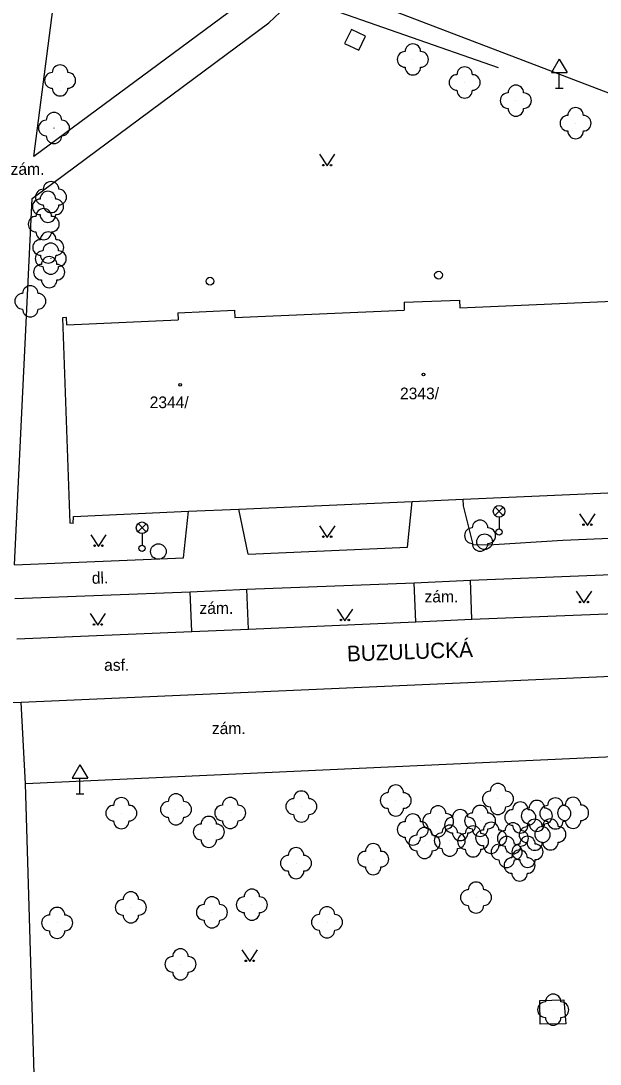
# Model space of a CAD drawing. Extents: x -737812 to -729375, y -1123000 to -1115500.
# Drawn here: x -736463.3 to -736426.1, y -1118580.8 to -1118513.7 of the extents above; entities that cross this region are included whole.
import ezdxf

# ---------------------------------------------------------------- set-up
doc = ezdxf.new("R2010")
doc.units = 0
for name, color, linetype in [('Doplněk polohopisu', 7, 'Continuous'), ('Doplňkové značky', 7, 'Continuous'), ('Hranice - ploty_ zdi', 7, 'Continuous'), ('Komunikace', 7, 'Continuous'), ('Názvy ulic_ silnic_ žel_', 7, 'Continuous'), ('Pomocné popisy', 7, 'Continuous'), ('Povr_ zn_ inž_ sítí - el_', 7, 'Continuous'), ('Povr_ zn_ inž_ sítí - kan_', 7, 'Continuous'), ('Povr_ zn_ inž_ sítí - ner_', 7, 'Continuous'), ('Povr_ zn_ inž_ sítí - vod_', 7, 'Continuous'), ('Stavební objekty', 7, 'Continuous'), ('Zeleň', 7, 'Continuous'), ('Značky druhů budov', 7, 'Continuous'), ('Značky druhů pozemků', 7, 'Continuous'), ('Čísla popisná', 7, 'Continuous')]:
    doc.layers.add(name, color=color, linetype=linetype)

msp = doc.modelspace()

# ---------------------------------------------------------------- linework, layer by layer
at = {"layer": 'Doplněk polohopisu'}
for p, q in [((-736437.93, -1118552.34), (-736438.04, -1118549.82)), ((-736452.32, -1118552.95), (-736452.43, -1118550.41)), ((-736429.96, -1118576.68), (-736428.41, -1118576.64)), ((-736429.93, -1118578.19), (-736429.96, -1118576.68)), ((-736428.41, -1118576.64), (-736428.28, -1118578.17)), ((-736428.28, -1118578.17), (-736429.93, -1118578.19))]:
    msp.add_line(p, q, dxfattribs=at)
for points in [[(-736449, -1118512.44), (-736462.49, -1118522.41), (-736460.25, -1118505.18)], [(-736463.73, -1118548.67), (-736462.59, -1118525.11), (-736447.38, -1118513.82), (-736446.66, -1118513.14), (-736445.24, -1118510.8)], [(-736434.86, -1118544.88), (-736434.88, -1118544.44)], [(-736452.86, -1118548.22), (-736452.54, -1118545.21)], [(-736448.7, -1118547.99), (-736449.3, -1118545.08)], [(-736438.46, -1118547.52), (-736438.16, -1118544.59)], [(-736434.25, -1118547.36), (-736434.86, -1118544.88)], [(-736433.25, -1118547.38), (-736428.49, -1118547.09)], [(-736428.49, -1118547.09), (-736420.41, -1118546.74)], [(-736448.7, -1118547.99), (-736438.46, -1118547.52)], [(-736434.25, -1118547.36), (-736433.25, -1118547.38)], [(-736463.73, -1118548.67), (-736452.86, -1118548.22)], [(-736434.42, -1118549.66), (-736426.93, -1118549.36), (-736420.08, -1118549.08)], [(-736448.79, -1118550.22), (-736438.04, -1118549.82)], [(-736438.04, -1118549.82), (-736434.42, -1118549.66)], [(-736434.32, -1118552.17), (-736434.42, -1118549.66)], [(-736463.7, -1118550.82), (-736452.43, -1118550.41)], [(-736452.43, -1118550.41), (-736448.79, -1118550.22)], [(-736448.68, -1118552.8), (-736448.79, -1118550.22)], [(-736394.93, -1118554.55), (-736394.74, -1118559.69), (-736404.38, -1118560.07), (-736404.45, -1118557.98), (-736408.57, -1118558.15), (-736408.47, -1118560.25), (-736463.03, -1118562.74), (-736463.31, -1118557.49)], [(-736462.22, -1118589.28), (-736463.03, -1118562.74)]]:
    msp.add_lwpolyline(points, dxfattribs=at)
at = {"layer": 'Doplňkové značky'}
for p, q in [((-736428.71, -1118516.154), (-736429.21, -1118517.02)), ((-736428.71, -1118516.154), (-736428.21, -1118517.02)), ((-736429.21, -1118517.02), (-736428.21, -1118517.02)), ((-736428.71, -1118518.02), (-736428.71, -1118517.02)), ((-736428.96, -1118518.02), (-736428.46, -1118518.02)), ((-736459.52, -1118561.524), (-736460.02, -1118562.39)), ((-736459.52, -1118561.524), (-736459.02, -1118562.39)), ((-736460.02, -1118562.39), (-736459.02, -1118562.39)), ((-736459.52, -1118563.39), (-736459.52, -1118562.39)), ((-736459.77, -1118563.39), (-736459.27, -1118563.39))]:
    msp.add_line(p, q, dxfattribs=at)
at = {"layer": 'Hranice - ploty_ zdi'}
msp.add_lwpolyline([(-736444.67, -1118512.49), (-736432.63, -1118516.69)], dxfattribs=at)
at = {"layer": 'Komunikace'}
for p, q in [((-736434.32, -1118552.17), (-736419.95, -1118551.58)), ((-736448.68, -1118552.8), (-736437.93, -1118552.34)), ((-736463.58, -1118553.42), (-736452.32, -1118552.95))]:
    msp.add_line(p, q, dxfattribs=at)
for points in [[(-736393.1, -1118519.49), (-736395.17, -1118519.13), (-736397.19, -1118519.07), (-736421.7, -1118519.8), (-736445.24, -1118510.8)], [(-736437.93, -1118552.34), (-736434.32, -1118552.17)], [(-736452.32, -1118552.95), (-736448.68, -1118552.8)], [(-736463.31, -1118557.49), (-736408.82, -1118555.09), (-736394.93, -1118554.55)], [(-736465.51, -1118557.57), (-736463.31, -1118557.49)]]:
    msp.add_lwpolyline(points, dxfattribs=at)
at = {"layer": 'Povr_ zn_ inž_ sítí - el_'}
for p, q in [((-736432.844, -1118545.488), (-736432.316, -1118544.96)), ((-736432.308, -1118545.485), (-736432.836, -1118544.956)), ((-736432.58, -1118545.6), (-736432.58, -1118546.35)), ((-736455.794, -1118546.548), (-736455.266, -1118546.02)), ((-736455.258, -1118546.545), (-736455.786, -1118546.016)), ((-736455.53, -1118546.66), (-736455.53, -1118547.41))]:
    msp.add_line(p, q, dxfattribs=at)
for centre, radius in [((-736432.58, -1118545.225), 0.375), ((-736455.53, -1118546.285), 0.375), ((-736432.58, -1118546.55), 0.2), ((-736455.53, -1118547.61), 0.2)]:
    msp.add_circle(centre, radius, dxfattribs=at)
at = {"layer": 'Povr_ zn_ inž_ sítí - kan_'}
for centre in [(-736433.51, -1118547.18), (-736454.48, -1118547.81)]:
    msp.add_circle(centre, 0.5, dxfattribs=at)
at = {"layer": 'Povr_ zn_ inž_ sítí - ner_'}
for p, q in [((-736442.075, -1118514.243), (-736442.507, -1118515.145)), ((-736441.173, -1118514.675), (-736442.075, -1118514.243)), ((-736441.605, -1118515.577), (-736441.173, -1118514.675)), ((-736442.507, -1118515.145), (-736441.605, -1118515.577))]:
    msp.add_line(p, q, dxfattribs=at)
at = {"layer": 'Povr_ zn_ inž_ sítí - vod_'}
for centre in [(-736436.47, -1118530.04), (-736451.16, -1118530.43)]:
    msp.add_circle(centre, 0.25, dxfattribs=at)
at = {"layer": 'Stavební objekty'}
for points in [[(-736438.69, -1118531.78), (-736435.12, -1118531.64)], [(-736438.69, -1118531.78), (-736438.67, -1118532.29)], [(-736435.12, -1118531.64), (-736435.1, -1118532.14)], [(-736435.1, -1118532.14), (-736420.82, -1118531.51)], [(-736453.22, -1118532.47), (-736449.58, -1118532.29)], [(-736453.22, -1118532.47), (-736453.2, -1118532.92)], [(-736449.58, -1118532.29), (-736449.56, -1118532.77)], [(-736449.56, -1118532.77), (-736438.67, -1118532.29)], [(-736460.39, -1118532.77), (-736460.64, -1118532.78)], [(-736460.64, -1118532.78), (-736460.17, -1118545.99)], [(-736460.37, -1118533.24), (-736460.39, -1118532.77)], [(-736460.37, -1118533.24), (-736453.2, -1118532.92)], [(-736459.93, -1118545.55), (-736452.54, -1118545.21), (-736449.3, -1118545.08), (-736438.16, -1118544.59), (-736434.88, -1118544.44), (-736420.18, -1118543.79), (-736416.88, -1118543.64), (-736405.81, -1118543.15), (-736402.48, -1118543), (-736397.85, -1118542.8)], [(-736459.95, -1118546), (-736459.93, -1118545.55)], [(-736459.95, -1118546), (-736460.17, -1118545.99)]]:
    msp.add_lwpolyline(points, dxfattribs=at)
at = {"layer": 'Zeleň'}
for centre in [(-736438.12, -1118516.17), (-736460.8, -1118517.52), (-736434.79, -1118517.65), (-736431.5, -1118518.82), (-736427.66, -1118520.27), (-736461.19, -1118520.58), (-736461.38, -1118525.02), (-736461.58, -1118525.65), (-736461.85, -1118526.76), (-736461.56, -1118528.26), (-736461.4, -1118528.98), (-736461.5, -1118529.85), (-736462.71, -1118531.72), (-736433.8, -1118546.79), (-736439.22, -1118563.82), (-736432.65, -1118563.72), (-736456.86, -1118564.63), (-736453.35, -1118564.39), (-736449.86, -1118564.62), (-736445.29, -1118564.21), (-736428.96, -1118564.65), (-736427.82, -1118564.61), (-736436.5, -1118565.16), (-736433.8, -1118565.13), (-736431.21, -1118564.91), (-736430.15, -1118564.81), (-736451.24, -1118565.84), (-736438.12, -1118565.68), (-736435.08, -1118565.4), (-736430.29, -1118566.02), (-736429.28, -1118566), (-736437.37, -1118566.55), (-736435.75, -1118566.4), (-736434.25, -1118566.45), (-736433.09, -1118566.22), (-736431.69, -1118566.25), (-736432.09, -1118567.13), (-736430.75, -1118567.12), (-736445.63, -1118567.85), (-736440.67, -1118567.59), (-736431.26, -1118568), (-736456.25, -1118570.69), (-736448.47, -1118570.52), (-736434.06, -1118570.06), (-736451.04, -1118571.01), (-736460.99, -1118571.69), (-736443.64, -1118571.65), (-736453.06, -1118574.35), (-736429.1, -1118577.27)]:
    msp.add_circle(centre, 0.0005, dxfattribs=at)
for centre, start, end in [((-736438.62, -1118516.17), 89.99999, 269.99999), ((-736438.12, -1118515.67), 360, 179.99999), ((-736437.62, -1118516.17), 270, 89.99999), ((-736461.3, -1118517.52), 89.99999, 269.99999), ((-736460.8, -1118517.02), 360, 179.99999), ((-736460.3, -1118517.52), 270, 89.99999), ((-736438.12, -1118516.67), 179.99999, 359.99999), ((-736434.79, -1118517.15), 360, 179.99999), ((-736435.29, -1118517.65), 89.99999, 269.99999), ((-736434.29, -1118517.65), 270, 89.99999), ((-736460.8, -1118518.02), 179.99999, 359.99999), ((-736434.79, -1118518.15), 179.99999, 359.99999), ((-736432, -1118518.82), 89.99999, 269.99999), ((-736431.5, -1118518.32), 360, 179.99999), ((-736431, -1118518.82), 270, 89.99999), ((-736461.19, -1118520.08), 360, 179.99999), ((-736431.5, -1118519.32), 179.99999, 359.99999), ((-736427.66, -1118519.77), 360, 179.99999), ((-736461.69, -1118520.58), 89.99999, 269.99999), ((-736460.69, -1118520.58), 270, 89.99999), ((-736428.16, -1118520.27), 89.99999, 269.99999), ((-736427.16, -1118520.27), 270, 89.99999), ((-736461.19, -1118521.08), 179.99999, 359.99999), ((-736427.66, -1118520.77), 179.99999, 359.99999), ((-736461.38, -1118524.52), 360, 179.99999), ((-736461.88, -1118525.02), 89.99999, 269.99999), ((-736461.58, -1118525.15), 360, 179.99999), ((-736460.88, -1118525.02), 270, 89.99999), ((-736462.08, -1118525.65), 89.99999, 269.99999), ((-736461.85, -1118526.26), 360, 179.99999), ((-736461.38, -1118525.52), 179.99999, 359.99999), ((-736461.08, -1118525.65), 270, 89.99999), ((-736462.35, -1118526.76), 89.99999, 269.99999), ((-736461.58, -1118526.15), 179.99999, 359.99999), ((-736461.35, -1118526.76), 270, 89.99999), ((-736462.06, -1118528.26), 89.99999, 269.99999), ((-736461.85, -1118527.26), 179.99999, 359.99999), ((-736461.56, -1118527.76), 360, 179.99999), ((-736461.06, -1118528.26), 270, 89.99999), ((-736461.4, -1118528.48), 360, 179.99999), ((-736461.9, -1118528.98), 89.99999, 269.99999), ((-736461.56, -1118528.76), 179.99999, 359.99999), ((-736461.5, -1118529.35), 360, 179.99999), ((-736460.9, -1118528.98), 270, 89.99999), ((-736462, -1118529.85), 89.99999, 269.99999), ((-736461.4, -1118529.48), 179.99999, 359.99999), ((-736461, -1118529.85), 270, 89.99999), ((-736461.5, -1118530.35), 179.99999, 359.99999), ((-736462.71, -1118531.22), 360, 179.99999), ((-736463.21, -1118531.72), 89.99999, 269.99999), ((-736462.21, -1118531.72), 270, 89.99999), ((-736462.71, -1118532.22), 179.99999, 359.99999), ((-736433.8, -1118546.29), 360, 179.99999), ((-736434.3, -1118546.79), 89.99999, 269.99999), ((-736433.3, -1118546.79), 270, 89.99999), ((-736433.8, -1118547.29), 179.99999, 359.99999), ((-736445.29, -1118563.71), 360, 179.99999), ((-736439.72, -1118563.82), 89.99999, 269.99999), ((-736439.22, -1118563.32), 360, 179.99999), ((-736438.72, -1118563.82), 270, 89.99999), ((-736433.15, -1118563.72), 89.99999, 269.99999), ((-736432.65, -1118563.22), 360, 179.99999), ((-736432.15, -1118563.72), 270, 89.99999), ((-736456.86, -1118564.13), 360, 179.99999), ((-736453.85, -1118564.39), 89.99999, 269.99999), ((-736453.35, -1118563.89), 360, 179.99999), ((-736452.85, -1118564.39), 270, 89.99999), ((-736449.86, -1118564.12), 360, 179.99999), ((-736445.79, -1118564.21), 89.99999, 269.99999), ((-736444.79, -1118564.21), 270, 89.99999), ((-736431.21, -1118564.41), 360, 179.99999), ((-736430.15, -1118564.31), 360, 179.99999), ((-736428.96, -1118564.15), 360, 179.99999), ((-736427.82, -1118564.11), 360, 179.99999), ((-736457.36, -1118564.63), 89.99999, 269.99999), ((-736456.36, -1118564.63), 270, 89.99999), ((-736450.36, -1118564.62), 89.99999, 269.99999), ((-736449.36, -1118564.62), 270, 89.99999), ((-736439.22, -1118564.32), 179.99999, 359.99999), ((-736438.12, -1118565.18), 360, 179.99999), ((-736437, -1118565.16), 89.99999, 269.99999), ((-736436.5, -1118564.66), 360, 179.99999), ((-736436, -1118565.16), 270, 89.99999), ((-736435.08, -1118564.9), 360, 179.99999), ((-736434.3, -1118565.13), 89.99999, 269.99999), ((-736433.8, -1118564.63), 360, 179.99999), ((-736433.3, -1118565.13), 270, 89.99999), ((-736432.65, -1118564.22), 179.99999, 359.99999), ((-736431.71, -1118564.91), 89.99999, 269.99999), ((-736430.65, -1118564.81), 89.99999, 269.99999), ((-736430.71, -1118564.91), 270, 89.99999), ((-736429.46, -1118564.65), 89.99999, 269.99999), ((-736429.65, -1118564.81), 270, 89.99999), ((-736428.32, -1118564.61), 89.99999, 269.99999), ((-736428.46, -1118564.65), 270, 89.99999), ((-736427.32, -1118564.61), 270, 89.99999), ((-736456.86, -1118565.13), 179.99999, 359.99999), ((-736453.35, -1118564.89), 179.99999, 359.99999), ((-736451.74, -1118565.84), 89.99999, 269.99999), ((-736451.24, -1118565.34), 360, 179.99999), ((-736450.74, -1118565.84), 270, 89.99999), ((-736449.86, -1118565.12), 179.99999, 359.99999), ((-736445.29, -1118564.71), 179.99999, 359.99999), ((-736438.62, -1118565.68), 89.99999, 269.99999), ((-736437.62, -1118565.68), 270, 89.99999), ((-736435.58, -1118565.4), 89.99999, 269.99999), ((-736434.58, -1118565.4), 270, 89.99999), ((-736433.09, -1118565.72), 360, 179.99999), ((-736431.69, -1118565.75), 360, 179.99999), ((-736430.29, -1118565.52), 360, 179.99999), ((-736430.15, -1118565.31), 179.99999, 359.99999), ((-736429.28, -1118565.5), 360, 179.99999), ((-736428.96, -1118565.15), 179.99999, 359.99999), ((-736427.82, -1118565.11), 179.99999, 359.99999), ((-736437.37, -1118566.05), 360, 179.99999), ((-736436.5, -1118565.66), 179.99999, 359.99999), ((-736436.25, -1118566.4), 89.99999, 269.99999), ((-736435.75, -1118565.9), 360, 179.99999), ((-736435.08, -1118565.9), 179.99999, 359.99999), ((-736435.25, -1118566.4), 270, 89.99999), ((-736434.75, -1118566.45), 89.99999, 269.99999), ((-736434.25, -1118565.95), 360, 179.99999), ((-736433.8, -1118565.63), 179.99999, 359.99999), ((-736433.59, -1118566.22), 89.99999, 269.99999), ((-736433.75, -1118566.45), 270, 89.99999), ((-736432.19, -1118566.25), 89.99999, 269.99999), ((-736432.59, -1118566.22), 270, 89.99999), ((-736431.21, -1118565.41), 179.99999, 359.99999), ((-736430.79, -1118566.02), 89.99999, 269.99999), ((-736431.19, -1118566.25), 270, 89.99999), ((-736429.78, -1118566), 89.99999, 269.99999), ((-736429.79, -1118566.02), 270, 89.99999), ((-736428.78, -1118566), 270, 89.99999), ((-736451.24, -1118566.34), 179.99999, 359.99999), ((-736440.67, -1118567.09), 360, 179.99999), ((-736438.12, -1118566.18), 179.99999, 359.99999), ((-736437.87, -1118566.55), 89.99999, 269.99999), ((-736436.87, -1118566.55), 270, 89.99999), ((-736432.59, -1118567.13), 89.99999, 269.99999), ((-736432.09, -1118566.63), 360, 179.99999), ((-736431.25, -1118567.12), 89.99999, 269.99999), ((-736431.59, -1118567.13), 270, 89.99999), ((-736430.75, -1118566.62), 360, 179.99999), ((-736430.29, -1118566.52), 179.99999, 359.99999), ((-736430.25, -1118567.12), 270, 89.99999), ((-736429.28, -1118566.5), 179.99999, 359.99999), ((-736446.13, -1118567.85), 89.99999, 269.99999), ((-736445.63, -1118567.35), 360, 179.99999), ((-736445.13, -1118567.85), 270, 89.99999), ((-736441.17, -1118567.59), 89.99999, 269.99999), ((-736440.17, -1118567.59), 270, 89.99999), ((-736437.37, -1118567.05), 179.99999, 359.99999), ((-736435.75, -1118566.9), 179.99999, 359.99999), ((-736434.25, -1118566.95), 179.99999, 359.99999), ((-736433.09, -1118566.72), 179.99999, 359.99999), ((-736431.69, -1118566.75), 179.99999, 359.99999), ((-736431.26, -1118567.5), 360, 179.99999), ((-736432.09, -1118567.63), 179.99999, 359.99999), ((-736431.76, -1118568), 89.99999, 269.99999), ((-736430.75, -1118567.62), 179.99999, 359.99999), ((-736430.76, -1118568), 270, 89.99999), ((-736445.63, -1118568.35), 179.99999, 359.99999), ((-736440.67, -1118568.09), 179.99999, 359.99999), ((-736431.26, -1118568.5), 179.99999, 359.99999), ((-736434.06, -1118569.56), 360, 179.99999), ((-736456.25, -1118570.19), 360, 179.99999), ((-736451.04, -1118570.51), 360, 179.99999), ((-736448.97, -1118570.52), 89.99999, 269.99999), ((-736448.47, -1118570.02), 360, 179.99999), ((-736447.97, -1118570.52), 270, 89.99999), ((-736434.56, -1118570.06), 89.99999, 269.99999), ((-736433.56, -1118570.06), 270, 89.99999), ((-736460.99, -1118571.19), 360, 179.99999), ((-736456.75, -1118570.69), 89.99999, 269.99999), ((-736455.75, -1118570.69), 270, 89.99999), ((-736451.54, -1118571.01), 89.99999, 269.99999), ((-736450.54, -1118571.01), 270, 89.99999), ((-736443.64, -1118571.15), 360, 179.99999), ((-736434.06, -1118570.56), 179.99999, 359.99999), ((-736461.49, -1118571.69), 89.99999, 269.99999), ((-736460.49, -1118571.69), 270, 89.99999), ((-736456.25, -1118571.19), 179.99999, 359.99999), ((-736448.47, -1118571.02), 179.99999, 359.99999), ((-736444.14, -1118571.65), 89.99999, 269.99999), ((-736443.14, -1118571.65), 270, 89.99999), ((-736451.04, -1118571.51), 179.99999, 359.99999), ((-736460.99, -1118572.19), 179.99999, 359.99999), ((-736443.64, -1118572.15), 179.99999, 359.99999), ((-736453.06, -1118573.85), 360, 179.99999), ((-736453.56, -1118574.35), 89.99999, 269.99999), ((-736452.56, -1118574.35), 270, 89.99999), ((-736453.06, -1118574.85), 179.99999, 359.99999), ((-736429.1, -1118576.77), 360, 179.99999), ((-736429.6, -1118577.27), 89.99999, 269.99999), ((-736428.6, -1118577.27), 270, 89.99999), ((-736429.1, -1118577.77), 179.99999, 359.99999)]:
    msp.add_arc(centre, 0.5, start, end, dxfattribs=at)
at = {"layer": 'Značky druhů budov'}
for centre in [(-736437.431, -1118536.43), (-736453.08, -1118537.09)]:
    msp.add_circle(centre, 0.0875, dxfattribs=at)
at = {"layer": 'Značky druhů pozemků'}
for points in [[(-736444.13, -1118522.27), (-736443.63, -1118523.02), (-736443.13, -1118522.27)], [(-736427.4, -1118545.39), (-736426.9, -1118546.14), (-736426.4, -1118545.39)], [(-736444.12, -1118546.15), (-736443.62, -1118546.9), (-736443.12, -1118546.15)], [(-736458.83, -1118546.74), (-736458.33, -1118547.49), (-736457.83, -1118546.74)], [(-736427.62, -1118550.36), (-736427.12, -1118551.11), (-736426.62, -1118550.36)], [(-736458.87, -1118551.8), (-736458.37, -1118552.55), (-736457.87, -1118551.8)], [(-736442.99, -1118551.51), (-736442.49, -1118552.26), (-736441.99, -1118551.51)], [(-736449.11, -1118573.43), (-736448.61, -1118574.18), (-736448.11, -1118573.43)]]:
    msp.add_lwpolyline(points, dxfattribs=at)
for centre in [(-736443.88, -1118522.97), (-736443.38, -1118522.97), (-736427.15, -1118546.09), (-736426.65, -1118546.09), (-736443.87, -1118546.85), (-736443.37, -1118546.85), (-736458.58, -1118547.44), (-736458.08, -1118547.44), (-736427.37, -1118551.06), (-736426.87, -1118551.06), (-736458.62, -1118552.5), (-736458.12, -1118552.5), (-736442.74, -1118552.21), (-736442.24, -1118552.21), (-736448.86, -1118574.13), (-736448.36, -1118574.13)]:
    msp.add_circle(centre, 0.05, dxfattribs=at)

# ---------------------------------------------------------------- texts
at = {"layer": 'Názvy ulic_ silnic_ žel_'}
msp.add_text('BUZULUCKÁ', height=1, rotation=2.02182, dxfattribs=at).set_placement((-736442.34, -1118554.88))
at = {"layer": 'Pomocné popisy'}
for s, p in [('zám.', (-736463.98, -1118523.59)), ('zám.', (-736437.37, -1118551.08)), ('zám.', (-736451.84, -1118551.82)), ('asf.', (-736457.97, -1118555.48)), ('zám.', (-736451.04, -1118559.55))]:
    msp.add_text(s, height=0.75, dxfattribs=at).set_placement(p)
msp.add_text('dl.', height=0.75, rotation=1.86414, dxfattribs=at).set_placement((-736458.75, -1118549.89))
at = {"layer": 'Čísla popisná'}
for s, p in [('2344/', (-736455.04, -1118538.59)), ('2343/', (-736438.95, -1118538.02))]:
    msp.add_text(s, height=0.75, dxfattribs=at).set_placement(p)

doc.saveas('drawing.dxf')
